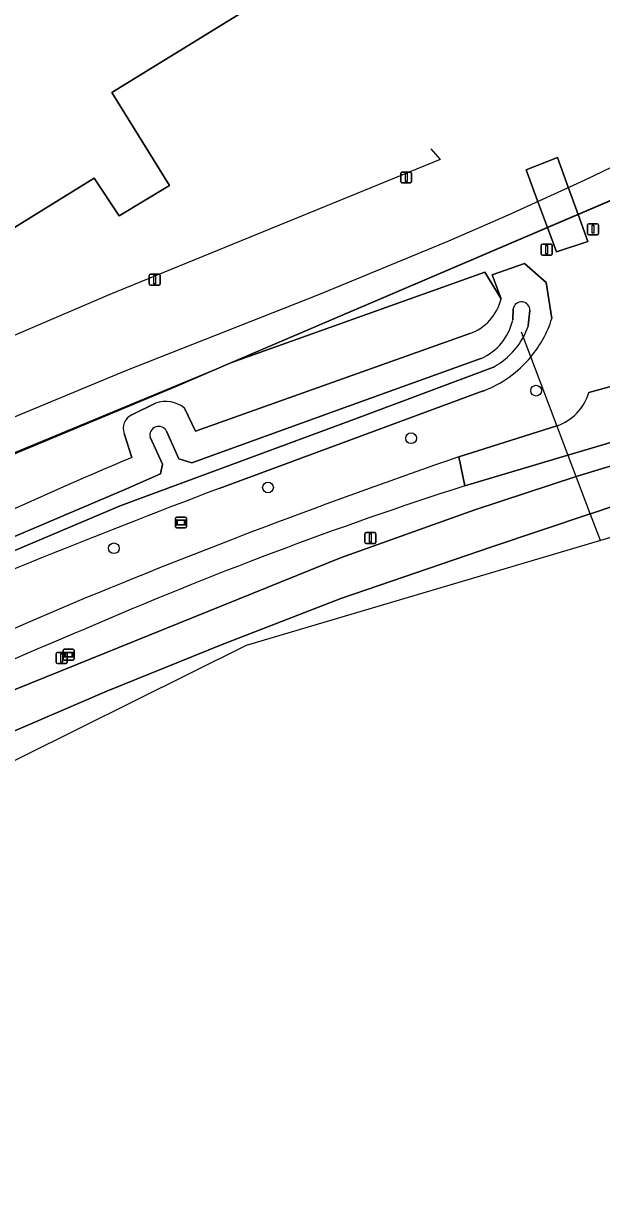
# Model space of a CAD drawing. Extents: x 156141 to 158132, y 385651 to 388333.
# Drawn here: x 157585.1 to 157637.8, y 386339.2 to 386445 of the extents above; entities that cross this region are included whole.
import ezdxf

# ---------------------------------------------------------------- set-up
doc = ezdxf.new("R2010")
doc.units = 0
for name, color, linetype in [('IMGEO_Afsluitpaal', 7, 'Continuous'), ('IMGEO_Berm_groen', 7, 'Continuous'), ('IMGEO_Boom', 7, 'Continuous'), ('IMGEO_Duiker', 7, 'Continuous'), ('IMGEO_Erf', 7, 'Continuous'), ('IMGEO_Fietspad_gesloten', 7, 'Continuous'), ('IMGEO_Groenvoorziening', 7, 'Continuous'), ('IMGEO_Hek', 7, 'Continuous'), ('IMGEO_Lichtmast', 7, 'Continuous'), ('IMGEO_Oever', 7, 'Continuous'), ('IMGEO_Rijbaan_lokaal_gesloten', 7, 'Continuous'), ('IMGEO_Rijbaan_regionaal_gesloten', 7, 'Continuous'), ('IMGEO_Spoor', 7, 'Continuous'), ('IMGEO_Verklikker', 7, 'Continuous'), ('IMGEO_Voetpad_open', 7, 'Continuous'), ('IMGEO_Waterloop', 7, 'Continuous'), ('IMGEO_Wegwijzer', 7, 'Continuous')]:
    doc.layers.add(name, color=color, linetype=linetype)

msp = doc.modelspace()

# ---------------------------------------------------------------- linework, layer by layer
at = {"layer": 'IMGEO_Afsluitpaal'}
for p, q in [((157636.55, 386425.81), (157636.55, 386426.61)), ((157636.55, 386426.61), (157636.55, 386425.81)), ((157636.65, 386426.71), (157637.43, 386426.71)), ((157637.43, 386426.71), (157636.65, 386426.71)), ((157637.53, 386426.61), (157637.53, 386425.81)), ((157637.53, 386425.81), (157637.53, 386426.61)), ((157637.43, 386425.71), (157636.65, 386425.71)), ((157636.65, 386425.71), (157637.43, 386425.71))]:
    msp.add_line(p, q, dxfattribs=at)
msp.add_lwpolyline([(157636.96, 386426.59), (157637.12, 386426.59), (157637.12, 386425.84), (157636.96, 386425.84), (157636.96, 386426.59)], dxfattribs=at)
for centre, start, end in [((157636.65, 386426.61), 90, 180), ((157636.65, 386426.61), 90, 180), ((157636.65, 386425.81), 180, 270), ((157636.65, 386425.81), 180, 270), ((157637.43, 386426.61), 0, 90), ((157637.43, 386426.61), 360, 90), ((157637.43, 386425.81), 270, 0), ((157637.43, 386425.81), 270, 0)]:
    msp.add_arc(centre, 0.1, start, end, dxfattribs=at)
at = {"layer": 'IMGEO_Berm_groen'}
for points in [[(157664.55, 386414.36), (157650.06, 386410.15), (157634.76, 386405.62), (157625.37, 386402.83)], [(157501.28, 386341.67), (157514.25, 386348.06), (157524.58, 386353.66), (157525.58, 386354.23), (157530.6, 386357.12), (157545.13, 386365.38), (157579.02, 386382.1), (157614.03, 386396.26), (157626.28, 386400.63), (157635.5, 386403.68), (157649.01, 386407.77)]]:
    msp.add_lwpolyline(points, dxfattribs=at)
for centre, radius, start, end in [((157741.22, 386043.48), 377.56, 107.8686, 113.464), ((157772.81, 385952.37), 473.77, 112.5808, 117.006)]:
    msp.add_arc(centre, radius, start, end, dxfattribs=at)
at = {"layer": 'IMGEO_Boom'}
for centre in [(157631.86, 386411.5), (157620.47, 386407.16), (157607.44, 386402.67), (157593.4, 386397.13)]:
    msp.add_circle(centre, 0.489, dxfattribs=at)
at = {"layer": 'IMGEO_Duiker'}
msp.add_lwpolyline([(157630.51, 386416.87), (157636.79, 386400.25), (157637.7, 386397.86)], dxfattribs=at)
at = {"layer": 'IMGEO_Erf'}
for points in [[(157616.05, 386532.21), (157571.02, 386494.83), (157591.64, 386470.05), (157591.36, 386469.81), (157609.07, 386448.45), (157593.22, 386438.69), (157598.46, 386430.19), (157593.87, 386427.43), (157591.6, 386430.88), (157573.95, 386419.95), (157560.93, 386411.9), (157546.8, 386402.98), (157531.84, 386393.8), (157493.13, 386369.76), (157487.63, 386366.34), (157486.72, 386365.79), (157485.93, 386365.29), (157485.09, 386364.65), (157484.25, 386364), (157452.3, 386337.58), (157431.76, 386320.85), (157415.33, 386307.26)], [(157382.14, 386277.04), (157430.23, 386313.89), (157477.68, 386351.03), (157482.67, 386354.66), (157512.4, 386369.91), (157530.59, 386380.43), (157575.72, 386402.15), (157598.97, 386411.86), (157604.04, 386414.03), (157632.9, 386426.37), (157632, 386428.8), (157630.96, 386431.63), (157633.81, 386432.75), (157634.78, 386430.05), (157635.68, 386427.56), (157647.3, 386432.53), (157652.65, 386435.13), (157663.08, 386441.24), (157674.8, 386426.99), (157676.19, 386426.09), (157679.82, 386423.74), (157705.33, 386444.41)]]:
    msp.add_lwpolyline(points, dxfattribs=at)
at = {"layer": 'IMGEO_Fietspad_gesloten'}
for points in [[(157633.75, 386408.29), (157624.81, 386405.46), (157625.37, 386402.83), (157634.76, 386405.62), (157650.06, 386410.15), (157664.55, 386414.36)], [(157642.11, 386412.83), (157636.65, 386411.32)], [(157625.37, 386402.83), (157624.81, 386405.46)]]:
    msp.add_lwpolyline(points, dxfattribs=at)
for centre, radius, start, end in [((157632.28, 386412.6), 4.56, 288.9253, 343.741), ((157821.2, 385835.27), 603.06, 109.00486, 112.55999), ((157741.22, 386043.48), 377.56, 107.8686, 113.464), ((157793.28, 385908.95), 524.31, 112.8322, 116.8479), ((157772.81, 385952.37), 473.77, 112.5808, 117.006)]:
    msp.add_arc(centre, radius, start, end, dxfattribs=at)
at = {"layer": 'IMGEO_Groenvoorziening'}
for points in [[(157705.33, 386444.41), (157679.82, 386423.74), (157676.19, 386426.09), (157674.8, 386426.99), (157663.08, 386441.24), (157652.65, 386435.13), (157647.3, 386432.53), (157635.68, 386427.56), (157636.58, 386425.08), (157633.72, 386424.15), (157632.9, 386426.37), (157604.04, 386414.03), (157627.18, 386422.29), (157628.67, 386419.87), (157627.87, 386422.06), (157630.81, 386423.09), (157632.79, 386421.37), (157633.29, 386418.07)], [(157628.67, 386419.87), (157627.18, 386422.29), (157604.04, 386414.03), (157598.97, 386411.86), (157575.72, 386402.15), (157530.59, 386380.43), (157512.4, 386369.91), (157482.67, 386354.66), (157477.68, 386351.03), (157430.23, 386313.89), (157382.14, 386277.04), (157352.34, 386257.32), (157352.27, 386257.41), (157339.86, 386268.96), (157339.65, 386268.71), (157351.95, 386257.21), (157357.95, 386251.6), (157362.31, 386255.45)], [(157599.83, 386409.9), (157600.82, 386407.81), (157625.82, 386416.7)], [(157636.65, 386411.32), (157642.11, 386412.83)], [(157627.04, 386411.47), (157602.99, 386402.58)], [(157595.02, 386409.29), (157597.2, 386410.35)], [(157624.81, 386405.46), (157633.75, 386408.29)], [(157595.03, 386405.41), (157594.35, 386407.58)]]:
    msp.add_lwpolyline(points, dxfattribs=at)
for centre, radius, start, end in [((157624.29, 386420.94), 4.51, 289.7946, 346.2091), ((157623.34, 386421.24), 10.45, 320.3163, 342.3275), ((157623.34, 386421.24), 10.45, 290.7221, 320.2983), ((157632.28, 386412.6), 4.56, 288.9253, 343.741), ((157598.12, 386407.84), 2.68, 50.3417, 110.1475), ((157595.58, 386408.08), 1.33, 114.7966, 202.054), ((157779.72, 385968.59), 474.26, 112.9192, 116.6526), ((157821.2, 385835.27), 603.06, 109.00486, 112.55999), ((157885.4, 385657.06), 797.22, 110.7471, 113.41331), ((157793.28, 385908.95), 524.31, 112.8322, 116.8479)]:
    msp.add_arc(centre, radius, start, end, dxfattribs=at)
at = {"layer": 'IMGEO_Hek'}
for points in [[(157530.57, 386380.47), (157538.83, 386384.53), (157569.28, 386399.05), (157575.68, 386402.27), (157603.27, 386413.71), (157645.66, 386431.8), (157652.81, 386435.22), (157660.58, 386439.74), (157663.12, 386441.34), (157670.73, 386431.92)], [(157663.08, 386441.24), (157652.65, 386435.13), (157647.3, 386432.53), (157604.04, 386414.03)], [(157622.27, 386433.54), (157623.13, 386432.56), (157593.02, 386420.26), (157575.42, 386412.72), (157555.37, 386403.59), (157531.79, 386391.68), (157529.84, 386386.02), (157530.57, 386380.47)], [(157604.04, 386414.03), (157598.97, 386411.86), (157575.72, 386402.15), (157530.59, 386380.43)]]:
    msp.add_lwpolyline(points, dxfattribs=at)
at = {"layer": 'IMGEO_Lichtmast'}
for p, q in [((157619.53, 386430.53), (157619.53, 386431.32)), ((157619.53, 386431.32), (157619.53, 386430.53)), ((157619.63, 386431.42), (157620.42, 386431.42)), ((157620.42, 386431.42), (157619.63, 386431.42)), ((157620.52, 386431.32), (157620.52, 386430.53)), ((157620.52, 386430.53), (157620.52, 386431.32)), ((157620.42, 386430.43), (157619.63, 386430.43)), ((157619.63, 386430.43), (157620.42, 386430.43)), ((157632.33, 386423.95), (157632.33, 386424.75)), ((157632.33, 386424.75), (157632.33, 386423.95)), ((157632.43, 386424.85), (157633.22, 386424.85)), ((157633.22, 386424.85), (157632.43, 386424.85)), ((157633.32, 386424.75), (157633.32, 386423.95)), ((157633.32, 386423.95), (157633.32, 386424.75)), ((157633.22, 386423.85), (157632.43, 386423.85)), ((157632.43, 386423.85), (157633.22, 386423.85)), ((157596.62, 386421.21), (157596.62, 386422.01)), ((157596.62, 386422.01), (157596.62, 386421.21)), ((157596.72, 386422.11), (157597.51, 386422.11)), ((157597.51, 386422.11), (157596.72, 386422.11)), ((157597.61, 386422.01), (157597.61, 386421.21)), ((157597.61, 386421.21), (157597.61, 386422.01)), ((157597.51, 386421.11), (157596.72, 386421.11)), ((157596.72, 386421.11), (157597.51, 386421.11)), ((157616.27, 386397.67), (157616.27, 386398.46)), ((157616.27, 386398.46), (157616.27, 386397.67)), ((157616.37, 386398.56), (157617.16, 386398.56)), ((157617.16, 386398.56), (157616.37, 386398.56)), ((157617.26, 386398.46), (157617.26, 386397.67)), ((157617.26, 386397.67), (157617.26, 386398.46)), ((157617.16, 386397.57), (157616.37, 386397.57)), ((157616.37, 386397.57), (157617.16, 386397.57)), ((157588.15, 386386.73), (157588.15, 386387.53)), ((157588.15, 386387.53), (157588.15, 386386.73)), ((157588.25, 386387.63), (157589.04, 386387.63)), ((157589.04, 386387.63), (157588.25, 386387.63)), ((157589.14, 386387.53), (157589.14, 386386.73)), ((157589.14, 386386.73), (157589.14, 386387.53)), ((157589.04, 386386.63), (157588.25, 386386.63)), ((157588.25, 386386.63), (157589.04, 386386.63))]:
    msp.add_line(p, q, dxfattribs=at)
for points in [[(157619.95, 386431.3), (157620.1, 386431.3), (157620.1, 386430.55), (157619.95, 386430.55), (157619.95, 386431.3)], [(157632.75, 386424.72), (157632.9, 386424.72), (157632.9, 386423.97), (157632.75, 386423.97), (157632.75, 386424.72)], [(157597.04, 386421.99), (157597.19, 386421.99), (157597.19, 386421.24), (157597.04, 386421.24), (157597.04, 386421.99)], [(157616.69, 386398.44), (157616.84, 386398.44), (157616.84, 386397.69), (157616.69, 386397.69), (157616.69, 386398.44)], [(157588.57, 386387.5), (157588.72, 386387.5), (157588.72, 386386.75), (157588.57, 386386.75), (157588.57, 386387.5)]]:
    msp.add_lwpolyline(points, dxfattribs=at)
for centre, start, end in [((157619.63, 386431.32), 90, 180), ((157619.63, 386431.32), 90, 180), ((157620.42, 386431.32), 0, 90), ((157620.42, 386431.32), 360, 90), ((157619.63, 386430.53), 180, 270), ((157619.63, 386430.53), 180, 270), ((157620.42, 386430.53), 270, 0), ((157620.42, 386430.53), 270, 0), ((157632.43, 386424.75), 90, 180), ((157632.43, 386424.75), 90, 180), ((157633.22, 386424.75), 0, 90), ((157633.22, 386424.75), 360, 90), ((157632.43, 386423.95), 180, 270), ((157632.43, 386423.95), 180, 270), ((157633.22, 386423.95), 270, 0), ((157633.22, 386423.95), 270, 0), ((157596.72, 386422.01), 90, 180), ((157596.72, 386422.01), 90, 180), ((157597.51, 386422.01), 0, 90), ((157597.51, 386422.01), 360, 90), ((157596.72, 386421.21), 180, 270), ((157596.72, 386421.21), 180, 270), ((157597.51, 386421.21), 270, 0), ((157597.51, 386421.21), 270, 0), ((157616.37, 386398.46), 90, 180), ((157616.37, 386398.46), 90, 180), ((157617.16, 386398.46), 0, 90), ((157617.16, 386398.46), 360, 90), ((157616.37, 386397.67), 180, 270), ((157616.37, 386397.67), 180, 270), ((157617.16, 386397.67), 270, 0), ((157617.16, 386397.67), 270, 0), ((157588.25, 386387.53), 90, 180), ((157588.25, 386387.53), 90, 180), ((157588.25, 386386.73), 180, 270), ((157588.25, 386386.73), 180, 270), ((157589.04, 386387.53), 0, 90), ((157589.04, 386387.53), 360, 90), ((157589.04, 386386.73), 270, 0), ((157589.04, 386386.73), 270, 0)]:
    msp.add_arc(centre, 0.1, start, end, dxfattribs=at)
at = {"layer": 'IMGEO_Oever'}
for points in [[(157633.29, 386418.07), (157632.79, 386421.37), (157630.81, 386423.09), (157627.87, 386422.06), (157628.67, 386419.87)], [(157629.73, 386417.94), (157629.78, 386418.95)], [(157631.29, 386418.8), (157631.15, 386417.44)], [(157625.82, 386416.7), (157600.82, 386407.81), (157599.83, 386409.9)], [(157598.2, 386407.8), (157599.31, 386405.27), (157600.5, 386404.91), (157614.76, 386410.08), (157626.84, 386414.44)], [(157627.97, 386413.65), (157615.64, 386409.02), (157593.98, 386401), (157584.02, 386396.77), (157567.37, 386389.32), (157551.26, 386381.64), (157542.95, 386377.46)], [(157602.99, 386402.58), (157627.04, 386411.47)], [(157597.2, 386410.35), (157595.02, 386409.29)], [(157542.95, 386377.46), (157542.39, 386378.43), (157563.6, 386388.96), (157578.17, 386395.58), (157594.54, 386402.56), (157597.64, 386403.91), (157597.82, 386404.79), (157596.69, 386407.25)], [(157594.35, 386407.58), (157595.03, 386405.41)]]:
    msp.add_lwpolyline(points, dxfattribs=at)
for centre, radius, start, end in [((157624.29, 386420.94), 4.51, 289.7946, 346.2091), ((157630.53, 386418.83), 0.763, 357.686, 170.3985), ((157624.82, 386419.05), 5.04, 293.6705, 347.2322), ((157624.7, 386419.63), 6.82, 298.6936, 341.2954), ((157623.34, 386421.24), 10.45, 320.3163, 342.3275), ((157623.34, 386421.24), 10.45, 290.7221, 320.2983), ((157598.12, 386407.84), 2.68, 50.3417, 110.1475), ((157595.58, 386408.08), 1.33, 114.7966, 202.054), ((157597.48, 386407.43), 0.809, 26.5323, 192.8856), ((157779.72, 385968.59), 474.26, 112.9192, 116.6526), ((157885.4, 385657.06), 797.22, 110.7471, 113.41331)]:
    msp.add_arc(centre, radius, start, end, dxfattribs=at)
at = {"layer": 'IMGEO_Rijbaan_lokaal_gesloten'}
msp.add_lwpolyline([(157415.33, 386307.26), (157431.76, 386320.85), (157452.3, 386337.58), (157484.25, 386364), (157485.09, 386364.65), (157485.93, 386365.29), (157486.72, 386365.79), (157487.63, 386366.34), (157493.13, 386369.76), (157531.84, 386393.8), (157546.8, 386402.98), (157560.93, 386411.9), (157573.95, 386419.95), (157591.6, 386430.88), (157593.87, 386427.43), (157598.46, 386430.19), (157593.22, 386438.69), (157609.07, 386448.45), (157591.36, 386469.81), (157591.64, 386470.05), (157571.02, 386494.83), (157616.05, 386532.21)], dxfattribs=at)
at = {"layer": 'IMGEO_Rijbaan_regionaal_gesloten'}
for points in [[(157404.31, 386256.14), (157480.76, 386317.69), (157523.83, 386347.69), (157605.48, 386388.3), (157651.09, 386401.83), (157677.15, 386409.57), (157813.46, 386434.79)], [(157583.38, 386380.05), (157592.75, 386384.1), (157603.26, 386388.37), (157614.06, 386392.56), (157627.84, 386397.25), (157636.79, 386400.26), (157636.82, 386400.26), (157639.06, 386401.02), (157650.7, 386404.5), (157659.3, 386407.05), (157663.31, 386408.04), (157669.45, 386409.54), (157682.38, 386412.38), (157693.24, 386414.59)], [(157693.24, 386414.59), (157682.38, 386412.38), (157669.45, 386409.54), (157663.31, 386408.04), (157659.3, 386407.05), (157650.7, 386404.5), (157639.06, 386401.02), (157636.82, 386400.26), (157636.79, 386400.26), (157627.84, 386397.25), (157614.06, 386392.56), (157603.26, 386388.37), (157592.75, 386384.1), (157583.38, 386380.05)], [(157649.01, 386407.77), (157635.5, 386403.68), (157626.28, 386400.63), (157614.03, 386396.26), (157579.02, 386382.1), (157545.13, 386365.38), (157530.6, 386357.12), (157525.58, 386354.23), (157524.58, 386353.66), (157497.69, 386336), (157484.84, 386326.75), (157473.02, 386317.49), (157456.83, 386304.83), (157441.22, 386292.55), (157436.11, 386288.57), (157420.02, 386276.03), (157418.99, 386275.24)]]:
    msp.add_lwpolyline(points, dxfattribs=at)
at = {"layer": 'IMGEO_Spoor'}
msp.add_lwpolyline([(157743.69, 386467.77), (157737.76, 386468.32), (157732.45, 386468.42), (157727.23, 386468.32), (157722.32, 386467.99), (157717.72, 386467.39), (157711.69, 386466.27), (157706.48, 386465.04), (157702.03, 386463.71), (157697.93, 386462.37), (157693.91, 386460.75), (157689.92, 386459.03), (157685.32, 386456.68), (157651.06, 386438.03), (157642.92, 386433.88), (157636.31, 386430.68), (157629.32, 386427.49), (157623.89, 386425.12), (157612.03, 386420.23), (157594.4, 386413.28), (157582.3, 386408.25), (157573.12, 386404.15), (157564.55, 386400.1), (157544.39, 386390.22)], dxfattribs=at)
at = {"layer": 'IMGEO_Verklikker'}
for p, q in [((157599.01, 386399.08), (157599.01, 386399.88)), ((157599.01, 386399.88), (157599.01, 386399.08)), ((157599.11, 386399.98), (157599.9, 386399.98)), ((157599.9, 386399.98), (157599.11, 386399.98)), ((157600, 386399.88), (157600, 386399.08)), ((157600, 386399.08), (157600, 386399.88)), ((157599.9, 386398.98), (157599.11, 386398.98)), ((157599.11, 386398.98), (157599.9, 386398.98))]:
    msp.add_line(p, q, dxfattribs=at)
for points in [[(157599.11, 386399.71), (157599.89, 386399.71), (157599.89, 386399.25), (157599.11, 386399.25), (157599.11, 386399.71)], [(157599.17, 386399.65), (157599.17, 386399.31), (157599.83, 386399.31), (157599.83, 386399.65), (157599.17, 386399.65)]]:
    msp.add_lwpolyline(points, dxfattribs=at)
for centre, start, end in [((157599.11, 386399.88), 90, 180), ((157599.11, 386399.88), 90, 180), ((157599.9, 386399.88), 0, 90), ((157599.9, 386399.88), 360, 90), ((157599.11, 386399.08), 180, 270), ((157599.11, 386399.08), 180, 270), ((157599.9, 386399.08), 270, 0), ((157599.9, 386399.08), 270, 0)]:
    msp.add_arc(centre, 0.1, start, end, dxfattribs=at)
at = {"layer": 'IMGEO_Voetpad_open'}
for points in [[(157634.78, 386430.05), (157633.81, 386432.75), (157630.96, 386431.63), (157632, 386428.8), (157632.9, 386426.37), (157635.68, 386427.56)], [(157635.68, 386427.56), (157632.9, 386426.37), (157633.72, 386424.15), (157636.58, 386425.08)]]:
    msp.add_lwpolyline(points, close=True, dxfattribs=at)
at = {"layer": 'IMGEO_Waterloop'}
for points in [[(157629.78, 386418.95), (157629.73, 386417.94)], [(157631.15, 386417.44), (157631.29, 386418.8)], [(157626.84, 386414.44), (157614.76, 386410.08), (157600.5, 386404.91), (157599.31, 386405.27), (157598.2, 386407.8)], [(157596.69, 386407.25), (157597.82, 386404.79), (157597.64, 386403.91), (157594.54, 386402.56), (157578.17, 386395.58), (157563.6, 386388.96), (157542.39, 386378.43), (157542.95, 386377.46), (157551.26, 386381.64), (157567.37, 386389.32), (157584.02, 386396.77), (157593.98, 386401), (157615.64, 386409.02), (157627.97, 386413.65)]]:
    msp.add_lwpolyline(points, dxfattribs=at)
for centre, radius, start, end in [((157630.53, 386418.83), 0.763, 357.686, 170.3985), ((157624.82, 386419.05), 5.04, 293.6705, 347.2322), ((157624.7, 386419.63), 6.82, 298.6936, 341.2954), ((157597.48, 386407.43), 0.809, 26.5323, 192.8856)]:
    msp.add_arc(centre, radius, start, end, dxfattribs=at)
at = {"layer": 'IMGEO_Wegwijzer'}
for p, q in [((157588.78, 386387.04), (157588.78, 386387.84)), ((157588.78, 386387.84), (157588.78, 386387.04)), ((157588.88, 386387.94), (157589.67, 386387.94)), ((157589.67, 386387.94), (157588.88, 386387.94)), ((157589.77, 386387.84), (157589.77, 386387.04)), ((157589.77, 386387.04), (157589.77, 386387.84)), ((157589.67, 386386.94), (157588.88, 386386.94)), ((157588.88, 386386.94), (157589.67, 386386.94))]:
    msp.add_line(p, q, dxfattribs=at)
for points in [[(157588.88, 386387.67), (157589.67, 386387.67), (157589.67, 386387.2), (157588.88, 386387.2), (157588.88, 386387.67)], [(157588.95, 386387.6), (157588.95, 386387.27), (157589.61, 386387.27), (157589.61, 386387.6), (157588.95, 386387.6)]]:
    msp.add_lwpolyline(points, dxfattribs=at)
for centre, start, end in [((157588.88, 386387.84), 90, 180), ((157588.88, 386387.84), 90, 180), ((157589.67, 386387.84), 0, 90), ((157589.67, 386387.84), 360, 90), ((157588.88, 386387.04), 180, 270), ((157588.88, 386387.04), 180, 270), ((157589.67, 386387.04), 270, 0), ((157589.67, 386387.04), 270, 0)]:
    msp.add_arc(centre, 0.1, start, end, dxfattribs=at)

doc.saveas('drawing.dxf')
